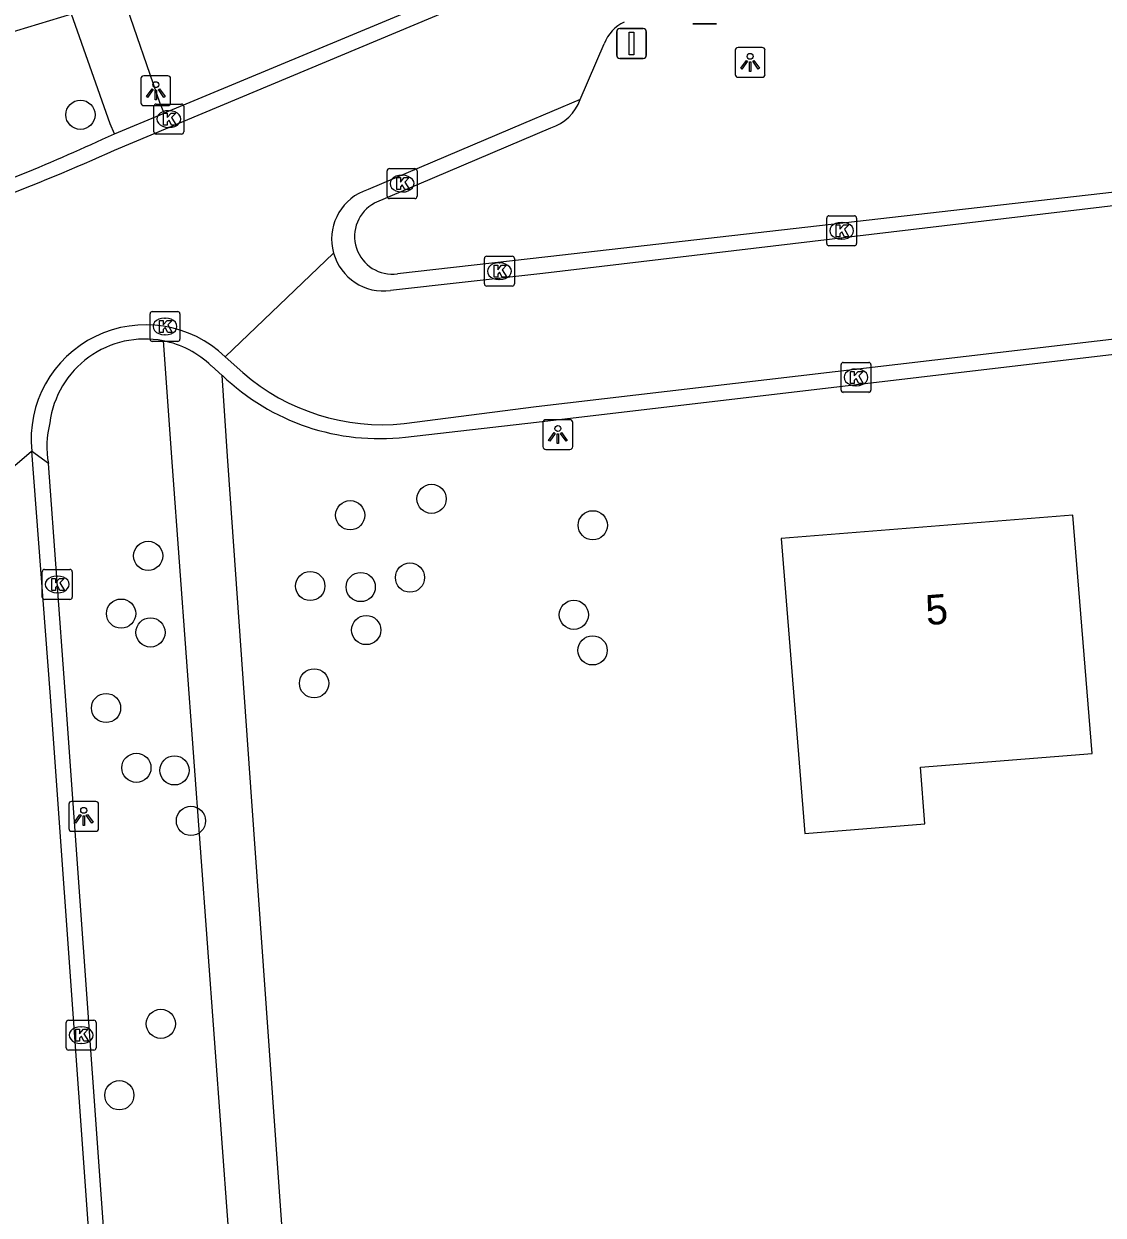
# Model space of a CAD drawing. Extents: x 162675 to 163482, y 379761 to 381227.
# Drawn here: x 163021.84 to 163057.97, y 380750.46 to 380790.32 of the extents above; entities that cross this region are included whole.
import ezdxf

# ---------------------------------------------------------------- set-up
doc = ezdxf.new("R2010")
doc.units = 0
for name, color, linetype in [('IMGEO_Afsluitpaal', 7, 'Continuous'), ('IMGEO_Boom', 7, 'Continuous'), ('IMGEO_Kolk', 7, 'Continuous'), ('IMGEO_Lichtpunt', 7, 'Continuous'), ('IMGEO_Pand', 7, 'Continuous'), ('IMGEO_Pand_nummerreeks', 7, 'Continuous'), ('IMGEO_Rijbaan_lokaal_gesloten', 7, 'Continuous'), ('IMGEO_Rijbaan_lokaal_open', 7, 'Continuous'), ('IMGEO_Voetpad_open', 7, 'Continuous')]:
    doc.layers.add(name, color=color, linetype=linetype)

msp = doc.modelspace()

# ---------------------------------------------------------------- linework, layer by layer
at = {"layer": 'IMGEO_Afsluitpaal'}
for p, q in [((163041.686, 380789.267), (163041.686, 380790.067)), ((163041.686, 380790.067), (163041.686, 380789.267)), ((163041.786, 380790.167), (163042.576, 380790.167)), ((163042.576, 380790.167), (163041.786, 380790.167)), ((163042.676, 380790.067), (163042.676, 380789.267)), ((163042.676, 380789.267), (163042.676, 380790.067)), ((163045.021, 380790.324), (163044.231, 380790.324)), ((163044.231, 380790.324), (163045.021, 380790.324)), ((163042.576, 380789.167), (163041.786, 380789.167)), ((163041.786, 380789.167), (163042.576, 380789.167))]:
    msp.add_line(p, q, dxfattribs=at)
msp.add_lwpolyline([(163042.106, 380790.042), (163042.256, 380790.042), (163042.256, 380789.292), (163042.106, 380789.292), (163042.106, 380790.042)], dxfattribs=at)
for centre, start, end in [((163041.786, 380790.067), 90, 180), ((163041.786, 380790.067), 90, 180), ((163042.576, 380790.067), 0, 90), ((163042.576, 380790.067), 360, 90), ((163041.786, 380789.267), 180, 270), ((163041.786, 380789.267), 180, 270), ((163042.576, 380789.267), 270, 0), ((163042.576, 380789.267), 270, 0)]:
    msp.add_arc(centre, 0.1, start, end, dxfattribs=at)
at = {"layer": 'IMGEO_Boom'}
for centre in [(163023.74, 380787.281), (163035.49, 380774.431), (163032.767, 380773.883), (163040.886, 380773.546), (163026.005, 380772.523), (163034.768, 380771.796), (163031.43, 380771.515), (163033.119, 380771.481), (163025.099, 380770.591), (163040.252, 380770.552), (163026.083, 380769.961), (163033.303, 380770.042), (163040.879, 380769.362), (163031.558, 380768.259), (163024.596, 380767.433), (163025.611, 380765.432), (163026.886, 380765.347), (163027.438, 380763.655), (163026.43, 380756.866), (163025.041, 380754.477)]:
    msp.add_circle(centre, 0.489, dxfattribs=at)
at = {"layer": 'IMGEO_Kolk'}
for p, q in [((163026.273, 380787.638), (163027.125, 380787.638)), ((163026.198, 380786.712), (163026.198, 380787.564)), ((163026.686, 380787.418), (163026.711, 380787.418)), ((163027.199, 380787.564), (163027.199, 380786.712)), ((163026.709, 380786.858), (163026.684, 380786.858)), ((163027.125, 380786.638), (163026.273, 380786.638)), ((163034.002, 380784.553), (163034.002, 380785.405)), ((163034.077, 380785.479), (163034.929, 380785.479)), ((163034.49, 380785.259), (163034.515, 380785.259)), ((163035.003, 380785.405), (163035.003, 380784.553)), ((163034.929, 380784.479), (163034.077, 380784.479)), ((163034.513, 380784.699), (163034.488, 380784.699)), ((163048.714, 380782.975), (163048.714, 380783.827)), ((163048.789, 380783.901), (163049.641, 380783.901)), ((163049.202, 380783.681), (163049.227, 380783.681)), ((163049.715, 380783.827), (163049.715, 380782.975)), ((163049.641, 380782.901), (163048.789, 380782.901)), ((163049.225, 380783.121), (163049.2, 380783.121)), ((163037.26, 380781.621), (163037.26, 380782.473)), ((163037.335, 380782.547), (163038.187, 380782.547)), ((163038.261, 380782.473), (163038.261, 380781.621)), ((163037.748, 380782.327), (163037.773, 380782.327)), ((163037.771, 380781.767), (163037.746, 380781.767)), ((163038.187, 380781.547), (163037.335, 380781.547)), ((163026.068, 380779.773), (163026.068, 380780.625)), ((163026.143, 380780.699), (163026.995, 380780.699)), ((163026.556, 380780.479), (163026.581, 380780.479)), ((163027.069, 380780.625), (163027.069, 380779.773)), ((163026.995, 380779.699), (163026.143, 380779.699)), ((163026.579, 380779.919), (163026.554, 380779.919)), ((163049.194, 380778.069), (163049.194, 380778.921)), ((163049.269, 380778.995), (163050.121, 380778.995)), ((163050.195, 380778.921), (163050.195, 380778.069)), ((163049.682, 380778.775), (163049.707, 380778.775)), ((163049.705, 380778.215), (163049.68, 380778.215)), ((163050.121, 380777.995), (163049.269, 380777.995)), ((163022.537, 380772.068), (163023.389, 380772.068)), ((163022.462, 380771.142), (163022.462, 380771.994)), ((163022.95, 380771.848), (163022.975, 380771.848)), ((163023.463, 380771.994), (163023.463, 380771.142)), ((163022.973, 380771.288), (163022.948, 380771.288)), ((163023.389, 380771.068), (163022.537, 380771.068)), ((163023.264, 380756.061), (163023.264, 380756.913)), ((163023.339, 380756.987), (163024.191, 380756.987)), ((163024.265, 380756.913), (163024.265, 380756.061)), ((163023.752, 380756.767), (163023.777, 380756.767)), ((163023.775, 380756.207), (163023.75, 380756.207)), ((163024.191, 380755.987), (163023.339, 380755.987))]:
    msp.add_line(p, q, dxfattribs=at)
for points in [[(163026.273, 380787.638), (163027.125, 380787.638)], [(163026.198, 380786.712), (163026.198, 380787.564)], [(163026.519, 380787.338), (163026.642, 380787.338), (163026.642, 380787.187), (163026.772, 380787.338), (163026.936, 380787.338), (163026.79, 380787.187), (163026.943, 380786.938), (163026.791, 380786.938), (163026.706, 380787.102), (163026.642, 380787.035), (163026.642, 380786.938), (163026.519, 380786.938), (163026.519, 380787.338)], [(163027.199, 380787.564), (163027.199, 380786.712)], [(163027.125, 380786.638), (163026.273, 380786.638)], [(163034.002, 380784.553), (163034.002, 380785.405)], [(163034.077, 380785.479), (163034.929, 380785.479)], [(163034.323, 380785.179), (163034.446, 380785.179), (163034.446, 380785.028), (163034.576, 380785.179), (163034.74, 380785.179), (163034.594, 380785.028), (163034.747, 380784.779), (163034.595, 380784.779), (163034.51, 380784.943), (163034.446, 380784.876), (163034.446, 380784.779), (163034.323, 380784.779), (163034.323, 380785.179)], [(163035.003, 380785.405), (163035.003, 380784.553)], [(163034.929, 380784.479), (163034.077, 380784.479)], [(163048.714, 380782.975), (163048.714, 380783.827)], [(163048.789, 380783.901), (163049.641, 380783.901)], [(163049.035, 380783.601), (163049.158, 380783.601), (163049.158, 380783.45), (163049.288, 380783.601), (163049.452, 380783.601), (163049.306, 380783.45), (163049.459, 380783.201), (163049.307, 380783.201), (163049.222, 380783.365), (163049.158, 380783.298), (163049.158, 380783.201), (163049.035, 380783.201), (163049.035, 380783.601)], [(163049.715, 380783.827), (163049.715, 380782.975)], [(163049.641, 380782.901), (163048.789, 380782.901)], [(163037.26, 380781.621), (163037.26, 380782.473)], [(163037.335, 380782.547), (163038.187, 380782.547)], [(163038.261, 380782.473), (163038.261, 380781.621)], [(163037.581, 380782.247), (163037.704, 380782.247), (163037.704, 380782.096), (163037.834, 380782.247), (163037.998, 380782.247), (163037.852, 380782.096), (163038.005, 380781.847), (163037.853, 380781.847), (163037.768, 380782.011), (163037.704, 380781.944), (163037.704, 380781.847), (163037.581, 380781.847), (163037.581, 380782.247)], [(163038.187, 380781.547), (163037.335, 380781.547)], [(163026.068, 380779.773), (163026.068, 380780.625)], [(163026.143, 380780.699), (163026.995, 380780.699)], [(163026.389, 380780.399), (163026.512, 380780.399), (163026.512, 380780.248), (163026.642, 380780.399), (163026.806, 380780.399), (163026.66, 380780.248), (163026.813, 380779.999), (163026.661, 380779.999), (163026.576, 380780.163), (163026.512, 380780.096), (163026.512, 380779.999), (163026.389, 380779.999), (163026.389, 380780.399)], [(163027.069, 380780.625), (163027.069, 380779.773)], [(163026.995, 380779.699), (163026.143, 380779.699)], [(163049.194, 380778.069), (163049.194, 380778.921)], [(163049.269, 380778.995), (163050.121, 380778.995)], [(163050.195, 380778.921), (163050.195, 380778.069)], [(163049.515, 380778.695), (163049.638, 380778.695), (163049.638, 380778.544), (163049.768, 380778.695), (163049.932, 380778.695), (163049.786, 380778.544), (163049.939, 380778.295), (163049.787, 380778.295), (163049.702, 380778.459), (163049.638, 380778.392), (163049.638, 380778.295), (163049.515, 380778.295), (163049.515, 380778.695)], [(163050.121, 380777.995), (163049.269, 380777.995)], [(163022.537, 380772.068), (163023.389, 380772.068)], [(163022.462, 380771.142), (163022.462, 380771.994)], [(163022.783, 380771.768), (163022.906, 380771.768), (163022.906, 380771.617), (163023.036, 380771.768), (163023.2, 380771.768), (163023.054, 380771.617), (163023.207, 380771.368), (163023.055, 380771.368), (163022.97, 380771.532), (163022.906, 380771.465), (163022.906, 380771.368), (163022.783, 380771.368), (163022.783, 380771.768)], [(163023.463, 380771.994), (163023.463, 380771.142)], [(163023.389, 380771.068), (163022.537, 380771.068)], [(163023.264, 380756.061), (163023.264, 380756.913)], [(163023.339, 380756.987), (163024.191, 380756.987)], [(163024.265, 380756.913), (163024.265, 380756.061)], [(163023.585, 380756.687), (163023.708, 380756.687), (163023.708, 380756.536), (163023.838, 380756.687), (163024.002, 380756.687), (163023.856, 380756.536), (163024.009, 380756.287), (163023.857, 380756.287), (163023.772, 380756.451), (163023.708, 380756.384), (163023.708, 380756.287), (163023.585, 380756.287), (163023.585, 380756.687)], [(163024.191, 380755.987), (163023.339, 380755.987)]]:
    msp.add_lwpolyline(points, dxfattribs=at)
for centre, start, end in [((163026.275, 380787.562), 91.552, 178.448), ((163026.275, 380787.562), 91.552, 178.448), ((163027.123, 380787.562), 1.552, 88.448), ((163027.123, 380787.562), 1.552, 88.448), ((163026.275, 380786.714), 181.552, 268.448), ((163026.275, 380786.714), 181.552, 268.448), ((163027.123, 380786.714), 271.552, 358.448), ((163027.123, 380786.714), 271.552, 358.448), ((163034.079, 380785.403), 91.552, 178.448), ((163034.079, 380785.403), 91.552, 178.448), ((163034.927, 380785.403), 1.552, 88.448), ((163034.927, 380785.403), 1.552, 88.448), ((163034.079, 380784.555), 181.552, 268.448), ((163034.079, 380784.555), 181.552, 268.448), ((163034.927, 380784.555), 271.552, 358.448), ((163034.927, 380784.555), 271.552, 358.448), ((163048.791, 380783.825), 91.552, 178.448), ((163048.791, 380783.825), 91.552, 178.448), ((163049.639, 380783.825), 1.552, 88.448), ((163049.639, 380783.825), 1.552, 88.448), ((163048.791, 380782.977), 181.552, 268.448), ((163048.791, 380782.977), 181.552, 268.448), ((163049.639, 380782.977), 271.552, 358.448), ((163049.639, 380782.977), 271.552, 358.448), ((163037.337, 380782.471), 91.552, 178.448), ((163037.337, 380782.471), 91.552, 178.448), ((163038.185, 380782.471), 1.552, 88.448), ((163038.185, 380782.471), 1.552, 88.448), ((163037.337, 380781.623), 181.552, 268.448), ((163037.337, 380781.623), 181.552, 268.448), ((163038.185, 380781.623), 271.552, 358.448), ((163038.185, 380781.623), 271.552, 358.448), ((163026.145, 380780.623), 91.552, 178.448), ((163026.145, 380780.623), 91.552, 178.448), ((163026.993, 380780.623), 1.552, 88.448), ((163026.993, 380780.623), 1.552, 88.448), ((163026.145, 380779.775), 181.552, 268.448), ((163026.145, 380779.775), 181.552, 268.448), ((163026.993, 380779.775), 271.552, 358.448), ((163026.993, 380779.775), 271.552, 358.448), ((163049.271, 380778.919), 91.552, 178.448), ((163049.271, 380778.919), 91.552, 178.448), ((163050.119, 380778.919), 1.552, 88.448), ((163050.119, 380778.919), 1.552, 88.448), ((163049.271, 380778.071), 181.552, 268.448), ((163049.271, 380778.071), 181.552, 268.448), ((163050.119, 380778.071), 271.552, 358.448), ((163050.119, 380778.071), 271.552, 358.448), ((163022.539, 380771.992), 91.552, 178.448), ((163022.539, 380771.992), 91.552, 178.448), ((163023.387, 380771.992), 1.552, 88.448), ((163023.387, 380771.992), 1.552, 88.448), ((163022.539, 380771.144), 181.552, 268.448), ((163022.539, 380771.144), 181.552, 268.448), ((163023.387, 380771.144), 271.552, 358.448), ((163023.387, 380771.144), 271.552, 358.448), ((163023.341, 380756.911), 91.552, 178.448), ((163023.341, 380756.911), 91.552, 178.448), ((163024.189, 380756.911), 1.552, 88.448), ((163024.189, 380756.911), 1.552, 88.448), ((163023.341, 380756.063), 181.552, 268.448), ((163023.341, 380756.063), 181.552, 268.448), ((163024.189, 380756.063), 271.552, 358.448), ((163024.189, 380756.063), 271.552, 358.448)]:
    msp.add_arc(centre, 0.0765, start, end, dxfattribs=at)
for centre, major_axis, ratio, start_param, end_param in [((163026.685, 380787.138), (-0.387, 0.002), 0.722429, 4.712389, 7.853982), ((163026.71, 380787.138), (-0.39, 0.002), 0.717154, 1.570796, 4.712389), ((163034.489, 380784.979), (-0.387, 0.002), 0.722429, 4.712389, 7.853982), ((163034.514, 380784.979), (-0.39, 0.002), 0.717154, 1.570796, 4.712389), ((163049.201, 380783.401), (-0.387, 0.002), 0.722429, 4.712389, 7.853982), ((163049.226, 380783.401), (-0.39, 0.002), 0.717154, 1.570796, 4.712389), ((163037.747, 380782.047), (-0.387, 0.002), 0.722429, 4.712389, 7.853982), ((163037.772, 380782.047), (-0.39, 0.002), 0.717154, 1.570796, 4.712389), ((163026.555, 380780.199), (-0.387, 0.002), 0.722429, 4.712389, 7.853982), ((163026.58, 380780.199), (-0.39, 0.002), 0.717154, 1.570796, 4.712389), ((163049.681, 380778.495), (-0.387, 0.002), 0.722429, 4.712389, 7.853982), ((163049.706, 380778.495), (-0.39, 0.002), 0.717154, 1.570796, 4.712389), ((163022.949, 380771.568), (-0.387, 0.002), 0.722429, 4.712389, 7.853982), ((163022.974, 380771.568), (-0.39, 0.002), 0.717154, 1.570796, 4.712389), ((163023.751, 380756.487), (-0.387, 0.002), 0.722429, 4.712389, 7.853982), ((163023.776, 380756.487), (-0.39, 0.002), 0.717154, 1.570796, 4.712389)]:
    msp.add_ellipse(centre, major_axis=major_axis, ratio=ratio, start_param=start_param, end_param=end_param, dxfattribs=at)
at = {"layer": 'IMGEO_Lichtpunt'}
for p, q in [((163045.653, 380789.438), (163045.653, 380788.631)), ((163045.653, 380789.438), (163045.653, 380788.631)), ((163046.555, 380789.533), (163045.747, 380789.533)), ((163046.555, 380789.533), (163045.747, 380789.533)), ((163046.649, 380788.631), (163046.649, 380789.438)), ((163046.649, 380788.631), (163046.649, 380789.438)), ((163025.762, 380788.49), (163025.762, 380787.683)), ((163025.762, 380788.49), (163025.762, 380787.683)), ((163026.664, 380788.585), (163025.856, 380788.585)), ((163026.664, 380788.585), (163025.856, 380788.585)), ((163026.758, 380787.683), (163026.758, 380788.49)), ((163026.758, 380787.683), (163026.758, 380788.49)), ((163045.747, 380788.537), (163046.555, 380788.537)), ((163045.747, 380788.537), (163046.555, 380788.537)), ((163025.856, 380787.589), (163026.664, 380787.589)), ((163025.856, 380787.589), (163026.664, 380787.589)), ((163039.219, 380776.985), (163039.219, 380776.178)), ((163039.219, 380776.985), (163039.219, 380776.178)), ((163040.121, 380777.08), (163039.313, 380777.08)), ((163040.121, 380777.08), (163039.313, 380777.08)), ((163040.215, 380776.178), (163040.215, 380776.985)), ((163040.215, 380776.178), (163040.215, 380776.985)), ((163039.313, 380776.084), (163040.121, 380776.084)), ((163039.313, 380776.084), (163040.121, 380776.084)), ((163023.35, 380764.211), (163023.35, 380763.404)), ((163023.35, 380764.211), (163023.35, 380763.404)), ((163024.252, 380764.306), (163023.444, 380764.306)), ((163024.252, 380764.306), (163023.444, 380764.306)), ((163024.346, 380763.404), (163024.346, 380764.211)), ((163024.346, 380763.404), (163024.346, 380764.211)), ((163023.444, 380763.31), (163024.252, 380763.31)), ((163023.444, 380763.31), (163024.252, 380763.31))]:
    msp.add_line(p, q, dxfattribs=at)
for points in [[(163046.027, 380789.102), (163046.066, 380789.074), (163045.878, 380788.812), (163045.84, 380788.839), (163046.027, 380789.102)], [(163046.129, 380789.054), (163046.176, 380789.054), (163046.176, 380788.732), (163046.129, 380788.732), (163046.129, 380789.054)], [(163046.239, 380789.074), (163046.277, 380789.101), (163046.464, 380788.839), (163046.425, 380788.811), (163046.239, 380789.074)], [(163026.136, 380788.154), (163026.175, 380788.126), (163025.987, 380787.864), (163025.949, 380787.891), (163026.136, 380788.154)], [(163026.238, 380788.106), (163026.285, 380788.106), (163026.285, 380787.784), (163026.238, 380787.784), (163026.238, 380788.106)], [(163026.348, 380788.126), (163026.386, 380788.153), (163026.573, 380787.891), (163026.534, 380787.863), (163026.348, 380788.126)], [(163039.593, 380776.649), (163039.632, 380776.621), (163039.444, 380776.359), (163039.406, 380776.386), (163039.593, 380776.649)], [(163039.695, 380776.601), (163039.742, 380776.601), (163039.742, 380776.279), (163039.695, 380776.279), (163039.695, 380776.601)], [(163039.805, 380776.621), (163039.843, 380776.648), (163040.03, 380776.386), (163039.991, 380776.358), (163039.805, 380776.621)], [(163023.724, 380763.875), (163023.763, 380763.847), (163023.575, 380763.585), (163023.537, 380763.612), (163023.724, 380763.875)], [(163023.826, 380763.827), (163023.873, 380763.827), (163023.873, 380763.505), (163023.826, 380763.505), (163023.826, 380763.827)], [(163023.936, 380763.847), (163023.974, 380763.874), (163024.161, 380763.612), (163024.122, 380763.584), (163023.936, 380763.847)]]:
    msp.add_lwpolyline(points, dxfattribs=at)
for centre in [(163046.152, 380789.236), (163026.261, 380788.288), (163039.718, 380776.783), (163023.849, 380764.009)]:
    msp.add_circle(centre, 0.0994, dxfattribs=at)
for centre, start, end in [((163045.747, 380789.438), 90, 180), ((163045.747, 380789.438), 90, 180), ((163046.555, 380789.438), 0, 90), ((163046.555, 380789.438), 0, 90), ((163025.856, 380788.49), 90, 180), ((163025.856, 380788.49), 90, 180), ((163026.664, 380788.49), 0, 90), ((163026.664, 380788.49), 0, 90), ((163045.747, 380788.631), 180, 270), ((163045.747, 380788.631), 180, 270), ((163046.555, 380788.631), 270, 0), ((163046.555, 380788.631), 270, 360), ((163025.856, 380787.683), 180, 270), ((163025.856, 380787.683), 180, 270), ((163026.664, 380787.683), 270, 0), ((163026.664, 380787.683), 270, 360), ((163039.313, 380776.985), 90, 180), ((163039.313, 380776.985), 90, 180), ((163040.121, 380776.985), 0, 90), ((163040.121, 380776.985), 0, 90), ((163039.313, 380776.178), 180, 270), ((163039.313, 380776.178), 180, 270), ((163040.121, 380776.178), 270, 0), ((163040.121, 380776.178), 270, 360), ((163023.444, 380764.211), 90, 180), ((163023.444, 380764.211), 90, 180), ((163024.252, 380764.211), 0, 90), ((163024.252, 380764.211), 0, 90), ((163023.444, 380763.404), 180, 270), ((163023.444, 380763.404), 180, 270), ((163024.252, 380763.404), 270, 0), ((163024.252, 380763.404), 270, 360)]:
    msp.add_arc(centre, 0.0946, start, end, dxfattribs=at)
at = {"layer": 'IMGEO_Pand'}
msp.add_lwpolyline([(163047.987, 380763.232), (163052.003, 380763.557), (163051.85, 380765.451), (163057.601, 380765.916), (163056.956, 380773.89), (163047.188, 380773.1), (163047.987, 380763.232)], dxfattribs=at)
at = {"layer": 'IMGEO_Rijbaan_lokaal_gesloten'}
for points in [[(163024.884, 380786.092), (163048.961, 380796.178)], [(163040.468, 380787.793), (163041.271, 380789.658)], [(163040.468, 380787.793), (163038.568, 380786.987), (163033.369, 380784.782), (163033.196, 380784.718)], [(163089.413, 380787.922), (163039.211, 380781.969), (163034.12, 380781.401)], [(163034.577, 380776.948), (163038.986, 380777.517), (163089.883, 380783.479)], [(163032.211, 380782.656), (163028.582, 380779.181)], [(163028.582, 380779.181), (163029.171, 380778.654)], [(163017.916, 380772.446), (163022.107, 380776.024)], [(163022.107, 380776.024), (163022.717, 380767.964), (163035.712, 380586.364)]]:
    msp.add_lwpolyline(points, dxfattribs=at)
for centre, radius, start, end in [((163042.452, 380789.235), 1.255, 114.0528, 160.305), ((162991.57, 380861.105), 82.078, 287.81996, 293.9465), ((163033.885, 380783.123), 1.738, 113.3526, 195.5806), ((163033.885, 380783.123), 1.738, 195.5896, 277.7676), ((163025.922, 380776.419), 3.835, 46.0747, 185.91), ((163033.856, 380784.08), 7.169, 229.1954, 275.7758)]:
    msp.add_arc(centre, radius, start, end, dxfattribs=at)
at = {"layer": 'IMGEO_Rijbaan_lokaal_open'}
for points in [[(163047.572, 380796.092), (163026.545, 380787.336)], [(163091.191, 380788.443), (163039.382, 380782.529), (163034.352, 380781.96)], [(163024.877, 380786.639), (163026.545, 380787.336)], [(163033.585, 380784.33), (163039.487, 380786.843)], [(163024.674, 380786.554), (163024.877, 380786.639)], [(163034.619, 380776.499), (163039.001, 380776.996), (163089.993, 380782.992), (163089.971, 380783.193), (163092.778, 380783.508)], [(163028.488, 380778.563), (163028.12, 380778.882)], [(163022.669, 380775.611), (163022.107, 380776.024)], [(163026.915, 380716.475), (163026.708, 380719.363), (163026.572, 380721.261), (163023.223, 380767.983), (163022.669, 380775.611)]]:
    msp.add_lwpolyline(points, dxfattribs=at)
for centre, radius, start, end in [((163038.982, 380788.346), 1.586, 288.5769, 339.5836), ((162997.107, 380845.813), 65.357, 289.04112, 294.94721), ((163034.18, 380783.213), 1.265, 118.0405, 277.8256), ((163025.896, 380776.57), 3.207, 79.075, 172.6698), ((163025.904, 380776.582), 3.193, 46.0623, 79.1743), ((163033.734, 380784.007), 7.56, 226.0645, 276.7239), ((163025.817, 380776.19), 3.201, 165.7275, 190.4207)]:
    msp.add_arc(centre, radius, start, end, dxfattribs=at)
at = {"layer": 'IMGEO_Voetpad_open'}
for points in [[(163026.545, 380787.336), (163026.413, 380787.66), (163025.188, 380791.197), (163030.961, 380793.075), (163057.8, 380804.399)], [(163024.877, 380786.639), (163024.739, 380786.977), (163023.438, 380790.648), (163021.596, 380790.086), (163016.973, 380788.507)], [(163026.504, 380779.719), (163026.813, 380775.509), (163028.686, 380750), (163030.762, 380721.511), (163030.895, 380719.695), (163031.09, 380717.016), (163026.915, 380716.475)], [(163058.785, 380720.911), (163058.503, 380720.872), (163032.814, 380717.345), (163030.493, 380750), (163029.443, 380764.786), (163028.665, 380775.858), (163028.488, 380778.563)]]:
    msp.add_lwpolyline(points, dxfattribs=at)

# ---------------------------------------------------------------- texts
at = {"layer": 'IMGEO_Pand_nummerreeks'}
msp.add_text('5', height=1, rotation=4.6238, dxfattribs=at).set_placement((163052.062, 380770.203))

doc.saveas('drawing.dxf')
